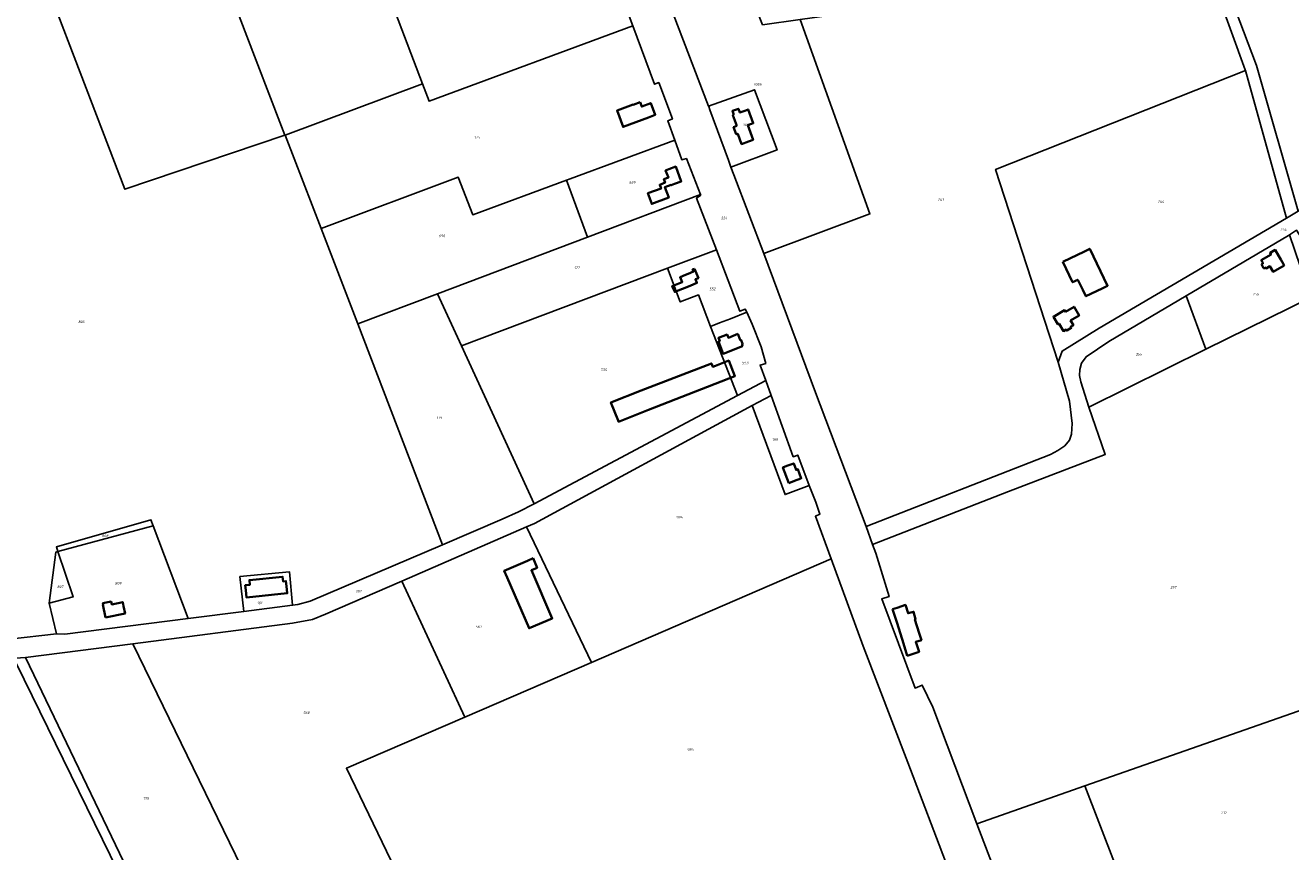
# Model space of a CAD drawing. Extents: x 177930 to 190767, y 381068 to 392034.
# Tile 278 of 318: x 182783 to 183657, y 388399 to 388969. Entities that reach past the tile are written whole.
import ezdxf
from ezdxf.enums import TextEntityAlignment as Align

# ---------------------------------------------------------------- set-up
doc = ezdxf.new("R2010")
doc.units = 0
for name, color, linetype, lineweight in [('B-XX-KG-GRENS_PERCEEL-GV', 150, 'Continuous', 25), ('B-XX-KG-GRENS_PERCEEL-S', 150, 'Continuous', 25), ('B-XX-OG-BEBOUWING-G', 7, 'Continuous', 35)]:
    doc.layers.add(name, color=color, linetype=linetype, lineweight=lineweight)
doc.styles.add('NLCS-ISO', font='NLCS-ISO.ttf', dxfattribs={"height": 1.8})

# ---------------------------------------------------------------- blocks, each defined once
blk = doc.blocks.new('SKG-PERCEELNUMMER-SO')
at = {"layer": 'DefPoints'}
blk.add_point((0, 0), dxfattribs=at)
at = {"style": 'NLCS-ISO', "oblique": 10, "flags": 1}
blk.add_attdef('GEMEENTECODE', text='', height=1.8, dxfattribs=at).set_placement((-0.5, 2.55), align=Align.MIDDLE_RIGHT)
at = {"style": 'NLCS-ISO', "oblique": 10}
blk.add_attdef('PERCEELNUMMER', text='', height=1.8, dxfattribs=at).set_placement((0, 0), align=Align.MIDDLE_CENTER)
at = {"style": 'NLCS-ISO', "oblique": 10, "flags": 1}
blk.add_attdef('SECTIE', text='', height=1.8, dxfattribs=at).set_placement((0.5, 2.5), align=Align.MIDDLE_LEFT)

msp = doc.modelspace()

# ---------------------------------------------------------------- linework, layer by layer
at = {"layer": 'B-XX-KG-GRENS_PERCEEL-GV'}
for points in [[(183539.311, 389191.728), (183568.139, 389103.686), (183568.812, 389101.719), (183590.357, 389038.749), (183606.044, 388992.903), (183625.916, 388937.976), (183625.951, 388937.583), (183654.386, 388835.709), (183662.469, 388840.475), (183633.65, 388941.006), (183613.129, 388995.39), (183599.453, 389035.561), (183575.7, 389105.33), (183546.09, 389192.993)], [(182914.742, 389018.004), (182935.365, 388964.304), (182960.46, 388898.967), (182962.757, 388892.984), (182962.854, 388893.017), (183057.69, 388928.395), (183026.773, 389010.331), (183020.329, 389009.503), (183018.582, 389019.682), (183048.074, 389024.7), (183018.356, 389130.033), (182981.791, 389122.693), (182960.108, 389116.234), (182967.954, 389089.38), (182980.221, 389047.391), (182983.017, 389037.803), (182958.468, 389030.681)], [(182960.108, 389116.234), (182956.549, 389115.174), (182924.918, 389102.531), (182909.887, 389097.767), (182770.971, 389068.093), (182852.18, 388855.633), (182962.757, 388892.984), (182960.46, 388898.967), (182935.365, 388964.304), (182914.742, 389018.004), (182958.468, 389030.681), (182983.017, 389037.803), (182980.221, 389047.391), (182967.954, 389089.38)], [(183718.433, 389105.494), (183599.453, 389035.561), (183613.129, 388995.39), (183633.65, 388941.006), (183662.469, 388840.475), (183784.316, 388912.319), (183753.689, 389002.852)], [(183293.336, 388811.418), (183366.672, 388838.664), (183318.438, 388972.73), (183292.622, 388969.164), (183261.724, 389047.273), (183208.82, 389039.91), (183209.106, 389039.154), (183227.901, 388984.507), (183255.309, 388913.106), (183287.098, 388924.277), (183302.594, 388882.833), (183270.718, 388870.955), (183272.674, 388865.605)], [(183177.256, 389036.742), (183026.773, 389010.331), (183057.69, 388928.395), (183062.23, 388916.364), (183202.998, 388968.4), (183185.015, 389016.07)], [(183506.388, 388694.102), (183504.52, 388709.373), (183496.691, 388736.287), (183453.489, 388869.399), (183625.951, 388937.583), (183625.916, 388937.976), (183606.044, 388992.903), (183590.357, 389038.749), (183483.445, 389004.692), (183422.342, 388985.227), (183413.592, 388985.876), (183318.438, 388972.73), (183366.672, 388838.664), (183293.336, 388811.418), (183329.049, 388715.308), (183364.038, 388622.899), (183491.453, 388672.698), (183496.5, 388675.308), (183501.181, 388678.58), (183504.513, 388682.561), (183505.906, 388686.587)], [(183231.909, 388889.583), (183227.135, 388902.976), (183230.369, 388904.18), (183220.926, 388929.23), (183218.03, 388928.152), (183202.998, 388968.4), (183062.23, 388916.364), (183057.69, 388928.395), (182962.854, 388893.017), (182987.658, 388828.577), (183082.472, 388863.909), (183092.458, 388838.029), (183157.065, 388861.914), (183159.625, 388862.86)], [(183496.691, 388736.287), (183499.546, 388743.948), (183524.915, 388759.68), (183654.386, 388835.709), (183625.951, 388937.583), (183453.489, 388869.399)], [(183270.718, 388870.955), (183302.594, 388882.833), (183287.098, 388924.277), (183255.309, 388913.106), (183255.414, 388912.831), (183256.24, 388910.57), (183268.979, 388875.714)], [(183231.909, 388889.583), (183159.625, 388862.86), (183157.065, 388861.914), (183171.691, 388822.492), (183249.803, 388851.925), (183240.001, 388876.842), (183236.762, 388875.968)], [(182987.658, 388828.577), (183013.014, 388762.701), (183068.196, 388783.494), (183171.691, 388822.492), (183157.065, 388861.914), (183092.458, 388838.029), (183082.472, 388863.909)], [(183171.691, 388822.492), (183068.196, 388783.494), (183084.72, 388747.51), (183226.904, 388801.086), (183260.696, 388813.819), (183246.973, 388849.571), (183249.92, 388851.628), (183249.803, 388851.925)], [(183656.482, 388824.265), (183655.831, 388823.85), (183585.066, 388782.029), (183598.673, 388745.257), (183671.228, 388781.059)], [(183671.228, 388781.059), (183687.157, 388734.466), (183703.877, 388686.534), (183724.81, 388629.468), (183754.415, 388543.927), (183759.617, 388529.447), (183777.593, 388479.409), (183805.955, 388399.367), (183813.681, 388401.472), (183752.677, 388574.887), (183722.993, 388659.387), (183692.773, 388744.662), (183670.945, 388805.062), (183674.66, 388806.514), (183661.337, 388827.366), (183656.482, 388824.265)], [(183260.696, 388813.819), (183226.904, 388801.086), (183235.747, 388777.871), (183248.318, 388782.705), (183256.71, 388761.016), (183262.912, 388763.412), (183270.313, 388766.288), (183281.704, 388770.739), (183280.667, 388773.014), (183276.955, 388771.462)], [(183226.904, 388801.086), (183084.72, 388747.51), (183134.751, 388638.563), (183275.19, 388713.257), (183256.71, 388761.016), (183248.318, 388782.705), (183235.747, 388777.871)], [(183071.653, 388610.359), (183112.809, 388627.88), (183124.076, 388632.942), (183134.751, 388638.563), (183084.72, 388747.51), (183068.196, 388783.494), (183013.014, 388762.701)], [(183529.226, 388672.582), (183462.281, 388647.168), (183368.555, 388610.435), (183370.674, 388604.556), (183379.919, 388574.54), (183374.874, 388572.905), (183397.918, 388511.463), (183402.788, 388513.481), (183410.178, 388498.24), (183440.633, 388417.794), (183515.128, 388443.869), (183703.961, 388509.966), (183759.617, 388529.447), (183754.415, 388543.927), (183724.81, 388629.468), (183703.877, 388686.534), (183687.157, 388734.466), (183671.228, 388781.059), (183598.673, 388745.257), (183517.754, 388705.328)], [(183512.818, 388735.574), (183511.61, 388731.246), (183511.533, 388727.043), (183512.308, 388722.699), (183517.754, 388705.328), (183598.673, 388745.257), (183585.066, 388782.029), (183531.669, 388750.606), (183515.943, 388740.022)], [(183256.71, 388761.016), (183275.19, 388713.257), (183294.714, 388723.641), (183290.848, 388734.313), (183294.761, 388735.354), (183291.508, 388746.958), (183285.444, 388762.532), (183281.704, 388770.739), (183270.313, 388766.288), (183262.912, 388763.412)], [(183298.45, 388713.402), (183285.421, 388706.346), (183308.092, 388644.991), (183324.859, 388651.233), (183316.829, 388672.267), (183313.759, 388671.116)], [(183324.859, 388651.233), (183308.092, 388644.991), (183285.421, 388706.346), (183135.005, 388625.056), (183129.665, 388622.722), (183174.347, 388529.096), (183339.926, 388600.529), (183329.075, 388630.007), (183332.15, 388631.342), (183329.292, 388639.621)], [(182871.729, 388623.481), (182806.03, 388605.569), (182816.51, 388574.39), (182799.966, 388569.915), (182804.943, 388548.746), (182810.706, 388548.672), (182895.887, 388559.351)], [(182871.729, 388623.481), (182870.185, 388627.58), (182804.915, 388608.887), (182806.03, 388605.569)], [(183174.347, 388529.096), (183129.665, 388622.722), (183043.404, 388585.254), (183086.975, 388491.402)], [(182804.535, 388605.161), (182799.966, 388569.915), (182816.51, 388574.39), (182806.03, 388605.569)], [(182642.365, 388232.568), (182885.192, 388299.354), (182869.098, 388341.051), (182777.483, 388528.235), (182760.075, 388526.574), (182541.17, 388599.191), (182567.747, 388501.355), (182605.557, 388365.311)], [(183323.155, 388322.764), (183427.699, 388367.994), (183420.621, 388386.839), (183392.822, 388460.076), (183362.112, 388540.258), (183339.926, 388600.529), (183174.347, 388529.096), (183086.975, 388491.402), (183005.192, 388456.119), (183039.109, 388386.071), (183113.648, 388232.127), (183287.828, 388307.48)], [(182953.793, 388344.744), (183039.109, 388386.071), (183005.192, 388456.119), (183086.975, 388491.402), (183043.404, 388585.254), (182990.688, 388562.356), (182981.705, 388558.84), (182967.948, 388556.309), (182857.75, 388542.07)], [(182934.255, 388564.281), (182968.035, 388568.621), (182965.851, 388591.735), (182931.704, 388588.332)], [(182783.669, 388532.481), (182874.036, 388344.264), (182886.538, 388312.165), (182953.793, 388344.744), (182857.75, 388542.07)], [(183736.335, 388374.832), (183725.773, 388412.414), (183718.83, 388410.44), (183705.827, 388455.533), (183718.422, 388459.139), (183703.961, 388509.966), (183515.128, 388443.869), (183557.177, 388334.599), (183636.549, 388346.27), (183629.544, 388368.906), (183630.202, 388372.145), (183631.439, 388375.002), (183634.276, 388377.893), (183638.127, 388379.839), (183657.66, 388385.41), (183666.982, 388351.975), (183716.583, 388368.101)], [(183515.128, 388443.869), (183440.633, 388417.794), (183462.224, 388361.131), (183477.671, 388322.907), (183557.177, 388334.599)]]:
    msp.add_lwpolyline(points, close=True, dxfattribs=at)
for points in [[(182772.518, 388545.117), (182804.943, 388548.746), (182799.966, 388569.915), (182804.535, 388605.161), (182806.03, 388605.569), (182804.915, 388608.887), (182870.185, 388627.58), (182871.729, 388623.481), (182895.887, 388559.351), (182934.255, 388564.281), (182931.704, 388588.332), (182965.851, 388591.735), (182968.035, 388568.621), (182971.544, 388569.072), (182980.087, 388571.384), (183071.653, 388610.359), (183013.014, 388762.701), (182987.658, 388828.577), (182962.854, 388893.017), (182962.757, 388892.984), (182852.18, 388855.633), (182770.971, 389068.093)], [(183185.015, 389016.07), (183202.998, 388968.4), (183218.03, 388928.152), (183220.926, 388929.23), (183230.369, 388904.18), (183227.135, 388902.976), (183231.909, 388889.583), (183236.762, 388875.968), (183240.001, 388876.842), (183249.803, 388851.925), (183249.92, 388851.628), (183246.973, 388849.571), (183260.696, 388813.819), (183276.955, 388771.462), (183280.667, 388773.014), (183281.704, 388770.739), (183285.444, 388762.532), (183291.508, 388746.958), (183294.761, 388735.354), (183290.848, 388734.313), (183294.714, 388723.641), (183298.45, 388713.402), (183313.759, 388671.116), (183316.829, 388672.267), (183324.859, 388651.233), (183329.292, 388639.621), (183332.15, 388631.342), (183329.075, 388630.007), (183339.926, 388600.529), (183362.112, 388540.258), (183392.822, 388460.076), (183420.621, 388386.839)], [(183462.224, 388361.131), (183440.633, 388417.794), (183410.178, 388498.24), (183402.788, 388513.481), (183397.918, 388511.463), (183374.874, 388572.905), (183379.919, 388574.54), (183370.674, 388604.556), (183368.555, 388610.435), (183364.038, 388622.899), (183329.049, 388715.308), (183293.336, 388811.418), (183272.674, 388865.605), (183270.718, 388870.955), (183268.979, 388875.714), (183256.24, 388910.57), (183255.414, 388912.831), (183255.309, 388913.106), (183227.901, 388984.507)], [(183662.469, 388840.475), (183654.386, 388835.709), (183524.915, 388759.68), (183499.546, 388743.948), (183496.691, 388736.287), (183504.52, 388709.373), (183506.388, 388694.102), (183505.906, 388686.587), (183504.513, 388682.561), (183501.181, 388678.58), (183496.5, 388675.308), (183491.453, 388672.698), (183364.038, 388622.899), (183368.555, 388610.435), (183462.281, 388647.168), (183529.226, 388672.582), (183517.754, 388705.328), (183512.308, 388722.699), (183511.533, 388727.043), (183511.61, 388731.246), (183512.818, 388735.574), (183515.943, 388740.022), (183531.669, 388750.606), (183585.066, 388782.029), (183655.831, 388823.85), (183656.482, 388824.265), (183661.337, 388827.366)], [(182759.526, 388530.828), (182783.669, 388532.481), (182857.75, 388542.07), (182967.948, 388556.309), (182981.705, 388558.84), (182990.688, 388562.356), (183043.404, 388585.254), (183129.665, 388622.722), (183135.005, 388625.056), (183285.421, 388706.346), (183298.45, 388713.402), (183294.714, 388723.641), (183275.19, 388713.257), (183134.751, 388638.563), (183124.076, 388632.942), (183112.809, 388627.88), (183071.653, 388610.359), (182980.087, 388571.384), (182971.544, 388569.072), (182968.035, 388568.621), (182934.255, 388564.281), (182895.887, 388559.351), (182810.706, 388548.672), (182804.943, 388548.746), (182772.518, 388545.117)], [(182874.036, 388344.264), (182783.669, 388532.481), (182759.526, 388530.828), (182538.943, 388605.476), (182541.17, 388599.191), (182760.075, 388526.574), (182777.483, 388528.235), (182869.098, 388341.051)]]:
    msp.add_lwpolyline(points, dxfattribs=at)
at = {"layer": 'B-XX-OG-BEBOUWING-G'}
for points in [[(183207.974, 388915.782), (183203.301, 388913.973), (183203.282, 388914.043), (183192.114, 388909.903), (183196.303, 388898.684), (183213.767, 388905.206), (183218.452, 388907.022), (183215.313, 388915.125), (183209.153, 388912.737)], [(183231.76, 388859.31), (183236.433, 388861.087), (183232.561, 388871.277), (183227.881, 388869.5), (183225.646, 388868.661), (183227.507, 388863.747), (183224.415, 388862.576), (183225.305, 388860.225), (183221.526, 388858.795), (183222.522, 388856.161), (183213.42, 388852.843), (183216.032, 388845.578), (183227.832, 388849.864), (183225.192, 388857.134), (183229.438, 388858.676), (183229.516, 388858.471)], [(183499.848, 388805.499), (183506.676, 388791.468), (183510.25, 388793.206), (183513.628, 388786.279), (183515.813, 388781.779), (183527.146, 388787.282), (183530.824, 388789.069), (183518.49, 388814.561), (183514.812, 388812.781)], [(183639.273, 388801.138), (183639.981, 388801.561), (183640.201, 388801.193), (183640.296, 388801.034), (183642.845, 388802.559), (183645.18, 388798.69), (183652.747, 388803.12), (183652.27, 388803.885), (183650.354, 388807.086), (183650.42, 388807.125), (183649.002, 388809.493), (183646.436, 388813.777), (183643.018, 388811.731), (183643.674, 388810.635), (183636.958, 388806.612), (183638.158, 388804.606), (183637.534, 388804.232), (183637.231, 388803.448), (183638.515, 388801.278)], [(183245.593, 388800.838), (183244.28, 388800.306), (183244.861, 388798.875), (183241.155, 388797.374), (183239.332, 388796.536), (183235.652, 388794.976), (183237.061, 388791.653), (183230.244, 388788.891), (183231.904, 388784.792), (183242.593, 388789.122), (183247.234, 388791.002), (183246.201, 388793.548), (183248.218, 388794.363)], [(183501.734, 388771.159), (183501.115, 388772.211), (183493.439, 388767.69), (183496.547, 388762.445), (183497.307, 388762.887), (183500.28, 388757.771), (183502.183, 388758.873), (183502.632, 388758.128), (183505.713, 388759.986), (183505.296, 388760.72), (183507.196, 388761.829), (183505.287, 388765.1), (183511.18, 388768.526), (183507.636, 388774.574)], [(183275.411, 388755.794), (183268.956, 388753.201), (183268.101, 388755.401), (183262.136, 388753.083), (183262.969, 388750.939), (183262.037, 388750.577), (183265.297, 388742.188), (183278.707, 388747.399), (183278.407, 388748.181), (183278.752, 388748.964), (183277.8, 388751.403), (183277.005, 388751.731)], [(183260.032, 388733.758), (183258.261, 388733.053), (183257.294, 388735.499), (183208.68, 388716.734), (183187.888, 388708.603), (183192.815, 388696.003), (183193.102, 388695.27), (183213.892, 388703.4), (183273.498, 388726.709), (183269.269, 388737.381)], [(183310.609, 388652.899), (183314.609, 388654.381), (183318.987, 388656.005), (183319.29, 388656.117), (183316.958, 388662.396), (183315.762, 388661.952), (183314.077, 388666.495), (183309.39, 388664.757), (183306.596, 388663.713)], [(183134.048, 388600.978), (183130.173, 388599.308), (183114.241, 388592.44), (183116.223, 388587.84), (183131.346, 388552.653), (183147.308, 388559.53), (183132.98, 388592.793), (183136.855, 388594.464)], [(182963.782, 388581.81), (182963.448, 388585.286), (182961.418, 388585.084), (182961.103, 388588.247), (182938.219, 388585.967), (182938.543, 388582.714), (182935.35, 388582.396), (182935.684, 388578.941), (182936.191, 388573.968), (182964.29, 388576.842)]]:
    msp.add_lwpolyline(points, close=True, dxfattribs=at)
for points in [[(183276.866, 388908.622), (183275.898, 388911.225), (183271.785, 388909.695), (183272.767, 388907.085)], [(183280.225, 388909.849), (183276.874, 388908.601), (183276.866, 388908.622)], [(183282.284, 388899.781), (183286.094, 388901.207), (183282.555, 388910.717), (183280.225, 388909.849)], [(183272.767, 388907.085), (183272.07, 388906.824), (183274.876, 388899.336)], [(183274.876, 388899.336), (183272.534, 388898.46), (183274.358, 388893.594), (183275.435, 388893.997), (183278.101, 388886.878), (183282.781, 388888.633), (183286.004, 388889.837), (183282.284, 388899.781)], [(182838.85, 388560.016), (182852.405, 388562.935), (182851.348, 388567.838), (182850.717, 388570.763), (182843.158, 388569.137), (182842.734, 388571.107), (182837.079, 388569.966), (182837.235, 388569.193), (182836.888, 388569.123)], [(182836.888, 388569.123), (182838.85, 388560.016)], [(183392.532, 388533.721), (183397.302, 388535.251), (183400.645, 388536.45), (183398.356, 388543.252), (183402.247, 388544.561), (183400.624, 388549.385), (183397.801, 388558.863), (183398.255, 388559.041), (183396.839, 388564.071), (183393.033, 388563.009), (183391.244, 388568.768), (183385.513, 388566.881), (183382.354, 388565.841)], [(183382.354, 388565.841), (183385.434, 388556.121)], [(183385.434, 388556.121), (183389.88, 388542.09)], [(183389.88, 388542.09), (183392.532, 388533.721)]]:
    msp.add_lwpolyline(points, dxfattribs=at)

# ---------------------------------------------------------------- block references
at = {"layer": 'B-XX-KG-GRENS_PERCEEL-S'}
for p, values in [((183289.191, 388928.123), {'PERCEELNUMMER': '1086'}), ((183281.716, 388900.141), {'PERCEELNUMMER': '1087'}), ((183095.319, 388891.389), {'PERCEELNUMMER': '175'}), ((183202.592, 388860.44), {'PERCEELNUMMER': '689'}), ((183415.708, 388848.603), {'PERCEELNUMMER': '243'}), ((183567.678, 388847.229), {'PERCEELNUMMER': '244'}), ((183266, 388835.82), {'PERCEELNUMMER': '224'}), ((183071.149, 388823.472), {'PERCEELNUMMER': '690'}), ((183652.284, 388827.883), {'PERCEELNUMMER': '254'}), ((183164.341, 388801.462), {'PERCEELNUMMER': '177'}), ((183257.945, 388786.893), {'PERCEELNUMMER': '552'}), ((183633.087, 388783.266), {'PERCEELNUMMER': '256'}), ((182822.166, 388764.219), {'PERCEELNUMMER': '806'}), ((183552.446, 388741.816), {'PERCEELNUMMER': '255'}), ((183280.578, 388735.833), {'PERCEELNUMMER': '553'}), ((183183.077, 388731.324), {'PERCEELNUMMER': '554'}), ((183069.314, 388697.916), {'PERCEELNUMMER': '179'}), ((183301.141, 388682.829), {'PERCEELNUMMER': '199'}), ((183235.163, 388629.338), {'PERCEELNUMMER': '984'}), ((182838.576, 388616.462), {'PERCEELNUMMER': '808'}), ((182807.625, 388581.362), {'PERCEELNUMMER': '807'}), ((182847.611, 388583.755), {'PERCEELNUMMER': '809'}), ((183013.706, 388578.236), {'PERCEELNUMMER': '187'}), ((183576.23, 388580.945), {'PERCEELNUMMER': '257'}), ((182945.308, 388570.189), {'PERCEELNUMMER': '181'}), ((183096.525, 388553.67), {'PERCEELNUMMER': '567'}), ((182977.598, 388494.426), {'PERCEELNUMMER': '568'}), ((183242.711, 388469.036), {'PERCEELNUMMER': '985'}), ((182866.922, 388435.405), {'PERCEELNUMMER': '195'}), ((183610.99, 388425.347), {'PERCEELNUMMER': '732'})]:
    msp.add_blockref('SKG-PERCEELNUMMER-SO', p, dxfattribs=at).add_auto_attribs(values)

doc.saveas('drawing.dxf')
